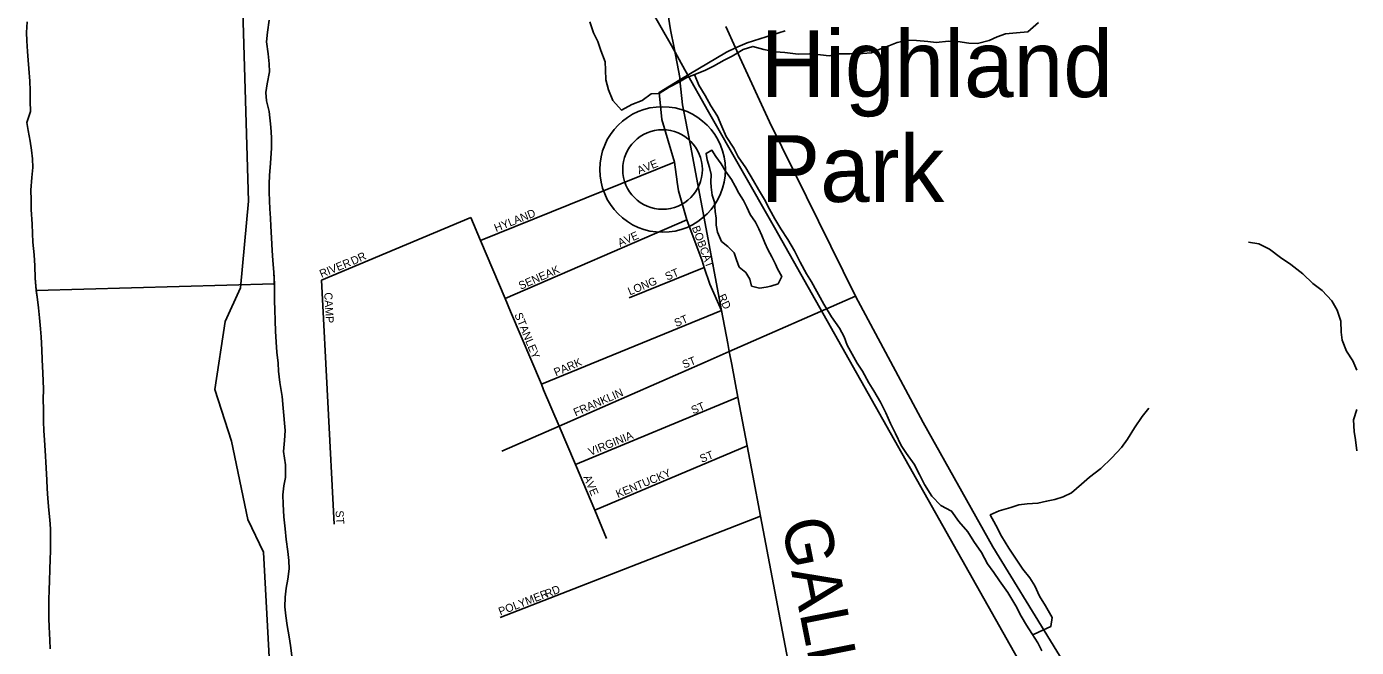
# Model space of a CAD drawing. Extents: x 1624196 to 2029251, y 146837 to 440034.
# Drawn here: x 1865177 to 1873487, y 228483 to 232365 of the extents above; entities that cross this region are included whole.
import ezdxf

# ---------------------------------------------------------------- set-up
doc = ezdxf.new("R2010")
doc.units = 0
for name, color, linetype in [('GM_X_County', 7, 'Continuous'), ('GM_X_County_Road', 7, 'Continuous'), ('GM_X_County_Road_Text', 7, 'Continuous'), ('GM_X_Major_River', 7, 'Continuous'), ('GM_X_Minor_Lake', 7, 'Continuous'), ('GM_X_Minor_River', 7, 'Continuous'), ('GM_X_Rail_Line', 7, 'Continuous'), ('GM_X_Township', 7, 'Continuous'), ('GM_X_Township_Subdivision', 7, 'Continuous'), ('GM_X_Township_Subdivision_Text', 7, 'Continuous'), ('GM_X_Unincorporated', 7, 'Continuous'), ('GM_X_Unincorporated_Location', 7, 'Continuous'), ('GM_X_Unincorporated_Text', 7, 'Continuous'), ('GM_X_US_Route', 7, 'Continuous')]:
    doc.layers.add(name, color=color, linetype=linetype)

msp = doc.modelspace()

# ---------------------------------------------------------------- linework, layer by layer
at = {"layer": 'GM_X_County'}
msp.add_lwpolyline([(1868956.8, 217512.7), (1868638.5, 218911.2), (1868232.1, 219758.7), (1868240.1, 219860.9), (1867949.8, 220532.1), (1867651.6, 221491.8), (1867393.3, 222884.3), (1867183.1, 223691.8), (1866910.8, 225190.5), (1866842.8, 225799.6), (1866774.7, 226424.7), (1866846.7, 226883.5), (1866824.7, 227422.5), (1866712.6, 227634.9), (1866705.8, 227842.5), (1866699.8, 228307.5), (1866657.8, 229078.2), (1866559.7, 229282.4), (1866457.7, 229772.9), (1866353.7, 230095.2), (1866417.7, 230521.6), (1866513.7, 230731.8), (1866563.7, 231274.4), (1866527.7, 232463.5)], dxfattribs=at)
at = {"layer": 'GM_X_County_Road'}
for points in [[(1869107.6, 232892.2), (1869153.8, 232652.5), (1869201.1, 232345), (1869223, 232231.4)], [(1869223, 232231.4), (1869258.5, 232047.7), (1869260.2, 232031.9), (1869276.8, 231876.2), (1869292.6, 231792.6), (1869325, 231620.9)], [(1869325, 231620.9), (1869519.9, 230589.3), (1869558.9, 230383), (1869568.2, 230334), (1869583.7, 230251.7)], [(1869583.7, 230251.7), (1869622.4, 230046.7), (1869679.6, 229744.4), (1869714.8, 229558.1), (1869763.2, 229303.8), (1869934.6, 228404.4)]]:
    msp.add_lwpolyline(points, dxfattribs=at)
at = {"layer": 'GM_X_Major_River'}
for p, q in [((1865237.3, 230715.8), (1866726.4, 230757.3)), ((1866726.4, 230757.3), (1865237.3, 230715.8))]:
    msp.add_line(p, q, dxfattribs=at)
for points in [[(1865181.2, 232396), (1865176.8, 232328), (1865178.6, 232275.9), (1865182.2, 232209.8), (1865186, 232155.7), (1865191.7, 232103.6), (1865197.3, 232023.5), (1865199, 231965.4), (1865198.7, 231899.3), (1865200.4, 231835.2), (1865178, 231765.2), (1865185.8, 231715.1), (1865199.4, 231649), (1865207.2, 231592.9), (1865212.9, 231538.8), (1865216.6, 231484.7), (1865210.3, 231420.6), (1865203.9, 231342.6), (1865205.6, 231282.5), (1865205.3, 231220.4), (1865210.9, 231130.3), (1865214.6, 231072.2), (1865216.3, 231018.1), (1865223.9, 230938), (1865227.6, 230869.9), (1865231.2, 230791.7), (1865237.3, 230715.8)], [(1865181.2, 232396), (1865176.8, 232328), (1865178.6, 232275.9), (1865182.2, 232209.8), (1865186, 232155.7), (1865191.7, 232103.6), (1865197.3, 232023.5), (1865199, 231965.4), (1865198.7, 231899.3), (1865200.4, 231835.2), (1865178, 231765.2), (1865185.8, 231715.1), (1865199.4, 231649), (1865207.2, 231592.9), (1865212.9, 231538.8), (1865216.6, 231484.7), (1865210.3, 231420.6), (1865203.9, 231342.6), (1865205.6, 231282.5), (1865205.3, 231220.4), (1865210.9, 231130.3), (1865214.6, 231072.2), (1865216.3, 231018.1), (1865223.9, 230938), (1865227.6, 230869.9), (1865231.2, 230791.7), (1865236.8, 230721.6), (1865244.5, 230659.5), (1865252.2, 230607.4), (1865257.9, 230543.3), (1865263.6, 230475.2), (1865267.3, 230425.1), (1865272.9, 230343), (1865274.6, 230282.9), (1865278.2, 230196.8), (1865281.7, 230100.6), (1865281.4, 230030.5), (1865283.1, 229974.4), (1865282.7, 229894.4), (1865284.4, 229838.3), (1865288.1, 229778.2), (1865293.8, 229714.1), (1865299.3, 229605.9), (1865302.9, 229527.8), (1865304.6, 229475.7), (1865310.3, 229413.6), (1865315.9, 229341.5), (1865321.6, 229281.4), (1865325.3, 229223.3), (1865327, 229161.2), (1865326.7, 229085.1), (1865324.4, 229035), (1865322.1, 228969), (1865319.7, 228898.9), (1865317.5, 228842.8), (1865315.1, 228780.8), (1865314.9, 228728.7), (1865316.6, 228664.6), (1865318.3, 228610.5), (1865321.9, 228528.4), (1865323.6, 228474.3)], [(1866726.4, 230757.3), (1866721, 230829.3), (1866715.4, 230901.4), (1866711.7, 230965.5), (1866708.1, 231043.6), (1866702.4, 231117.8), (1866700.7, 231167.8), (1866697, 231225.9), (1866695.2, 231276), (1866693.5, 231330.1), (1866691.8, 231382.2), (1866694, 231434.2), (1866700.4, 231510.3), (1866706.9, 231604.4), (1866707.2, 231672.5), (1866703.5, 231736.6), (1866692, 231834.7), (1866676.4, 231900.9), (1866672.6, 231953), (1866680.9, 232007), (1866695.3, 232083.1), (1866693.5, 232133.1), (1866685.8, 232195.2), (1866676.2, 232269.4), (1866682.5, 232329.4), (1866692.9, 232405.5)], [(1866692.9, 232405.5), (1866682.5, 232329.4), (1866676.2, 232269.4), (1866685.8, 232195.2), (1866693.5, 232133.1), (1866695.3, 232083.1), (1866680.9, 232007), (1866672.6, 231953), (1866676.4, 231900.9), (1866692, 231834.7), (1866703.5, 231736.6), (1866707.2, 231672.5), (1866706.9, 231604.4), (1866700.4, 231510.3), (1866694, 231434.2), (1866691.8, 231382.2), (1866693.5, 231330.1), (1866695.2, 231276), (1866697, 231225.9), (1866700.7, 231167.8), (1866702.4, 231117.8), (1866708.1, 231043.6), (1866711.7, 230965.5), (1866715.4, 230901.4), (1866721, 230829.3), (1866724.8, 230779.2), (1866726.5, 230719.1), (1866726.1, 230649.1), (1866727.8, 230597), (1866729.5, 230524.9), (1866733.2, 230460.8), (1866736.8, 230392.7), (1866740.5, 230328.6), (1866748.2, 230260.4), (1866751.9, 230210.4), (1866759.6, 230140.2), (1866773.1, 230052.1), (1866780.8, 229979.9), (1866792.1, 229839.7), (1866787.8, 229777.6), (1866781.4, 229707.6), (1866795, 229625.4), (1866794.6, 229545.3), (1866784.4, 229493.3), (1866778.1, 229437.2), (1866779.8, 229379.2), (1866783.4, 229299), (1866793, 229224.9), (1866798.7, 229156.8), (1866810.3, 229082.7), (1866816, 229026.6), (1866817.8, 228974.5), (1866809.4, 228910.4), (1866799.2, 228852.4), (1866792.9, 228796.4), (1866790.6, 228736.3), (1866796.3, 228680.2), (1866806, 228620.1), (1866817.6, 228549.9), (1866825.4, 228493.8), (1866835, 228429.7)], [(1865237.3, 230715.8), (1865244.5, 230659.5), (1865252.2, 230607.4), (1865257.9, 230543.3), (1865263.6, 230475.2), (1865267.3, 230425.1), (1865272.9, 230343), (1865274.6, 230282.9), (1865278.2, 230196.8), (1865281.7, 230100.6), (1865281.4, 230030.5), (1865283.1, 229974.4), (1865282.7, 229894.4), (1865284.4, 229838.3), (1865288.1, 229778.2), (1865293.8, 229714.1), (1865299.3, 229605.9), (1865302.9, 229527.8), (1865304.6, 229475.7), (1865310.3, 229413.6), (1865315.9, 229341.5), (1865321.6, 229281.4), (1865325.3, 229223.3), (1865327, 229161.2), (1865326.7, 229085.1), (1865324.4, 229035), (1865322.1, 228969), (1865319.7, 228898.9), (1865317.5, 228842.8), (1865315.1, 228780.8), (1865314.9, 228728.7), (1865316.6, 228664.6), (1865318.3, 228610.5), (1865321.9, 228528.4), (1865323.6, 228474.3)], [(1866835, 228429.7), (1866825.4, 228493.8), (1866817.6, 228549.9), (1866806, 228620.1), (1866796.3, 228680.2), (1866790.6, 228736.3), (1866792.9, 228796.4), (1866799.2, 228852.4), (1866809.4, 228910.4), (1866817.8, 228974.5), (1866816, 229026.6), (1866810.3, 229082.7), (1866798.7, 229156.8), (1866793, 229224.9), (1866783.4, 229299), (1866779.8, 229379.2), (1866778.1, 229437.2), (1866784.4, 229493.3), (1866794.6, 229545.3), (1866795, 229625.4), (1866781.4, 229707.6), (1866787.8, 229777.6), (1866792.1, 229839.7), (1866780.8, 229979.9), (1866773.1, 230052.1), (1866759.6, 230140.2), (1866751.9, 230210.4), (1866748.2, 230260.4), (1866740.5, 230328.6), (1866736.8, 230392.7), (1866733.2, 230460.8), (1866729.5, 230524.9), (1866727.8, 230597), (1866726.1, 230649.1), (1866726.4, 230757.3)]]:
    msp.add_lwpolyline(points, dxfattribs=at)
at = {"layer": 'GM_X_Minor_Lake'}
for points in [[(1869667.6, 231257.4), (1869657, 231277), (1869627.3, 231323.2), (1869605.6, 231367.3), (1869581.9, 231409.5), (1869544.3, 231461.8), (1869516.6, 231506), (1869484.9, 231552.2), (1869459.2, 231592.4), (1869423.1, 231572.6), (1869430.8, 231532.6), (1869444.5, 231484.4), (1869454.2, 231440.4), (1869453.9, 231392.3), (1869455.7, 231360.3), (1869461.4, 231310.2), (1869475.1, 231268.1), (1869476.9, 231238.1), (1869480.7, 231208), (1869486.5, 231167.9), (1869486.2, 231123.9), (1869493.9, 231079.8), (1869519.5, 231021.6), (1869559.3, 230989.4), (1869599, 230951.1), (1869612.7, 230907), (1869630.4, 230860.8), (1869672.2, 230826.5), (1869695.9, 230786.3), (1869707.6, 230742.2), (1869757.5, 230729.9), (1869799.5, 230735.7)], [(1869799.5, 230735.7), (1869827.5, 230741.5), (1869873.6, 230757.2), (1869895.8, 230803.1), (1869870.1, 230849.3), (1869856.3, 230879.4), (1869834.6, 230925.6), (1869808.9, 230971.8), (1869791.2, 231011.9), (1869771.5, 231058.1), (1869753.8, 231100.2), (1869732.1, 231142.4), (1869698.4, 231190.6), (1869678.7, 231236.8), (1869667.6, 231257.4)]]:
    msp.add_lwpolyline(points, dxfattribs=at)
at = {"layer": 'GM_X_Minor_River'}
for points in [[(1868696.9, 232395.7), (1868720.3, 232325.4), (1868745.9, 232271.2), (1868765.4, 232215), (1868792.8, 232144.7), (1868794.4, 232094.6), (1868796, 232032.5), (1868813.5, 231970.4), (1868840.9, 231902.1), (1868894.4, 231843.6), (1868958.6, 231877.1), (1869024.8, 231902.6), (1869079.1, 231944.2), (1869131, 231945.8), (1869193.3, 231987.4), (1869253.5, 232016.9), (1869303.7, 232046.6), (1869353.8, 232066.2), (1869420, 232093.7), (1869470.1, 232117.3), (1869536.4, 232154.9), (1869586.6, 232180.5), (1869654.8, 232222), (1869714.9, 232241.5), (1869784.7, 232221), (1869856.6, 232206.4), (1869914.5, 232203.9), (1869998.3, 232193.3), (1870068.3, 232194.7), (1870138.2, 232188.2), (1870192.1, 232181.7), (1870256.2, 232195.2), (1870324.1, 232194.7), (1870400.1, 232196.1), (1870456.1, 232201.7), (1870508.2, 232223.3), (1870566.3, 232244.9), (1870616.5, 232266.5), (1870686.5, 232280), (1870738.5, 232277.5), (1870808.4, 232271), (1870860.3, 232266.6), (1870938.3, 232274), (1870996.3, 232271.5), (1871066.1, 232261), (1871120.1, 232260.5), (1871192.2, 232278), (1871242.3, 232301.6), (1871294.4, 232319.2), (1871362.4, 232326.7), (1871434.4, 232332.1), (1871500.8, 232391.7)], [(1869350, 232064.7), (1869377.3, 231999.9), (1869416.7, 231933.6), (1869452.2, 231869.2), (1869493.7, 231804.9), (1869521.1, 231740.6), (1869548.6, 231678.3), (1869596, 231605.8), (1869623.6, 231551.6), (1869671, 231481.1), (1869720.3, 231400.7), (1869749.9, 231346.4), (1869787.3, 231284), (1869818.8, 231223.7), (1869852.3, 231163.4), (1869889.8, 231101), (1869933.3, 231034.6), (1869976.7, 230962.2), (1870012.1, 230891.9), (1870051.5, 230819.5), (1870081.1, 230769.2), (1870159.9, 230628.5), (1870207.3, 230550), (1870256.7, 230479.5), (1870286.2, 230425.3), (1870305.8, 230373.1), (1870335.3, 230316.8), (1870366.9, 230260.5), (1870400.4, 230210.2), (1870439.8, 230137.8), (1870471.4, 230087.5), (1870512.8, 230017.1), (1870546.3, 229948.8), (1870575.7, 229882.5), (1870607.2, 229820.1), (1870642.6, 229745.8), (1870676.2, 229695.5), (1870723.6, 229629.1), (1870757.1, 229564.7), (1870788.6, 229502.4), (1870834, 229428), (1870889.5, 229369.5), (1870957.1, 229334.9), (1871002.6, 229270.5), (1871060, 229206), (1871097.5, 229145.6), (1871145, 229077.2), (1871182.4, 229004.9), (1871221.9, 228950.5), (1871257.5, 228898.1), (1871308.9, 228825.7), (1871358.2, 228743.2), (1871391.7, 228678.9), (1871425.2, 228622.6), (1871458.8, 228570.3), (1871496.3, 228511.9), (1871521.9, 228461.6)], [(1873490.3, 230215.9), (1873464.7, 230274.2), (1873425.3, 230334.6), (1873397.8, 230404.9), (1873392.2, 230455), (1873390.8, 230523), (1873367.3, 230591.3), (1873333.8, 230649.6), (1873274.3, 230714.1), (1873214.7, 230758.6), (1873153.3, 230819.2), (1873077.8, 230877.8), (1873012.2, 230920.4), (1872944.6, 230973), (1872876.9, 231007.5), (1872813.1, 231018)], [(1871464.7, 228561), (1871504.8, 228579.9), (1871577, 228613.4), (1871585.4, 228669.4), (1871544, 228741.8), (1871506.6, 228804.1), (1871477.1, 228868.4), (1871447.5, 228918.7), (1871402, 228973.1), (1871360.5, 229035.5), (1871315.1, 229103.9), (1871269.7, 229178.3), (1871234.2, 229246.7), (1871198.8, 229311), (1871254.9, 229336.6), (1871327.1, 229358.1), (1871377.1, 229373.7), (1871429.2, 229381.3), (1871497.1, 229384.8), (1871551.2, 229396.3), (1871603.3, 229407.9), (1871655.3, 229423.5), (1871707.5, 229449.2), (1871769.9, 229502.7), (1871820.2, 229546.4), (1871890.6, 229601.9), (1871959, 229667.4), (1872019.5, 229733), (1872057.9, 229784.7), (1872100.4, 229856.5), (1872148.9, 229926.2), (1872189.3, 229979.9)], [(1873490.3, 229711.5), (1873480.9, 229781.6), (1873473.3, 229833.7), (1873469.8, 229905.8), (1873490.3, 229969.7)]]:
    msp.add_lwpolyline(points, dxfattribs=at)
at = {"layer": 'GM_X_Rail_Line'}
msp.add_lwpolyline([(1869078.1, 232472.4), (1869206.3, 232246.7), (1869290.9, 232095.2), (1869439.2, 231832.4), (1869850.3, 231108.6), (1870901.8, 229242.6), (1871937, 227411.5), (1872191.7, 226965.8), (1872625.4, 226199.3), (1872781.7, 225922.8), (1873333.8, 224941.1), (1873622.4, 224430.1)], dxfattribs=at)
at = {"layer": 'GM_X_Township'}
msp.add_lwpolyline([(1868956.8, 217512.7), (1868638.5, 218911.2), (1868232.1, 219758.7), (1868240.1, 219860.9), (1867949.8, 220532.1), (1867651.6, 221491.8), (1867393.3, 222884.3), (1867183.1, 223691.8), (1866910.8, 225190.5), (1866842.8, 225799.6), (1866774.7, 226424.7), (1866846.7, 226883.5), (1866824.7, 227422.5), (1866712.6, 227634.9), (1866705.8, 227842.5), (1866699.8, 228307.5), (1866657.8, 229078.2), (1866559.7, 229282.4), (1866457.7, 229772.9), (1866353.7, 230095.2), (1866417.7, 230521.6), (1866513.7, 230731.8), (1866563.7, 231274.4), (1866527.7, 232463.5)], dxfattribs=at)
at = {"layer": 'GM_X_Township_Subdivision'}
for points in [[(1869242.9, 231393.9), (1869225, 231516.5), (1869147.7, 231783.5), (1869129.5, 231953.8), (1869260.2, 232031.9), (1869550.5, 232205.5), (1869607.2, 232231.4), (1869679.2, 232264.2), (1869918.1, 232337.7)], [(1868013.6, 231027), (1869225, 231516.5)], [(1869519.9, 230589.3), (1869447.1, 230753.7), (1869412.3, 230858.9), (1869398.6, 230900.3), (1869303.2, 231157.4), (1869251.1, 231338.1), (1869243.1, 231392.6), (1869242.9, 231393.9)], [(1867019.6, 230779.4), (1867952.4, 231171.7)], [(1868201, 230584), (1868166.7, 230665.3), (1868013.6, 231027), (1867952.4, 231171.7)], [(1868166.7, 230665.3), (1869303.2, 231157.4)], [(1868941.9, 230669), (1869412.3, 230858.9)], [(1867099.6, 229253.6), (1867019.6, 230779.4)], [(1869416.7, 230267.6), (1869416.7, 230267.6), (1869568.2, 230334), (1870357, 230680)], [(1868408.2, 230094.2), (1868408.2, 230094.2), (1868393.7, 230128.5), (1868201.1, 230584), (1868201, 230584)], [(1868393.7, 230128.5), (1869519.9, 230589.3)], [(1868147.2, 229710.8), (1868504.2, 229867.4), (1869416.7, 230267.6)], [(1868801.9, 229163.5), (1868727.1, 229340.4), (1868606.3, 229626.1), (1868504.2, 229867.4), (1868408.2, 230094.2)], [(1868606.3, 229626.1), (1869622.4, 230046.7)], [(1868727.1, 229340.4), (1869679.6, 229744.4)], [(1868136.8, 228670.3), (1869763.2, 229303.8)]]:
    msp.add_lwpolyline(points, dxfattribs=at)
at = {"layer": 'GM_X_Unincorporated'}
for radius in [392.8, 249]:
    msp.add_circle((1869151.4, 231471.5), radius, dxfattribs=at)
at = {"layer": 'GM_X_Unincorporated_Location'}
msp.add_line((1869151.4, 231471.5), (1869151.4, 231471.5), dxfattribs=at)
at = {"layer": 'GM_X_US_Route'}
msp.add_lwpolyline([(1869547.3, 232365.3), (1869607.2, 232231.4), (1869633.6, 232172.6), (1869820.3, 231768.7), (1870357, 230680), (1870780.9, 229889.1), (1871214.6, 229111.9), (1871935.9, 227936.9), (1872440.3, 227049.5), (1872467.2, 227002.3)], dxfattribs=at)

# ---------------------------------------------------------------- texts
at = {"layer": 'GM_X_County_Road_Text'}
msp.add_text('GALLIA', height=300, rotation=281.235, dxfattribs=at).set_placement((1869893.5, 229266.9))
at = {"layer": 'GM_X_Township_Subdivision_Text'}
for s, rotation, p in [('AVE', 22.16544, (1869004, 231440.4)), ('HYLAND', 21.80243, (1868110.9, 231079.6)), ('BOBCAT', 290.0725, (1869333.2, 231109.3)), ('AVE', 23.96399, (1868884.9, 230987.1)), ('DR', 25.20174, (1867217.2, 230872.6)), ('RIVER', 22.30399, (1867019.6, 230793.6)), ('SENEAK', 23.7492, (1868264.6, 230718.7)), ('LONG', 22.61943, (1868946.7, 230683.6)), ('ST', 23.19388, (1869179.9, 230776)), ('CAMP', 272.9397, (1867037, 230701.8)), ('RD', 295.19927, (1869495.7, 230678.9)), ('STANLEY', 292.481, (1868224.3, 230564.1)), ('ST', 23.19388, (1869237.1, 230485.6)), ('PARK', 23.20047, (1868484.7, 230177.6)), ('ST', 21.79764, (1869285.7, 230226)), ('FRANKLIN', 23.62955, (1868607.8, 229926.7)), ('ST', 23.20047, (1869342.7, 229940)), ('VIRGINIA', 22.13498, (1868700.4, 229680.4)), ('ST', 21.80392, (1869395.7, 229636.5)), ('AVE', 292.9343, (1868655.4, 229547.8)), ('KENTUCKY', 22.50314, (1868872, 229416.4)), ('ST', 273.57422, (1867107.4, 229337.9)), ('POLYMER', 21.15977, (1868137.4, 228681.7)), ('RD', 22.37755, (1868427.6, 228791.6))]:
    msp.add_text(s, height=50, rotation=rotation, dxfattribs=at).set_placement(p)
at = {"layer": 'GM_X_Unincorporated_Text'}
for s, p in [('Highland', (1869764.4, 231924.3)), ('Park', (1869764.4, 231268.7))]:
    msp.add_text(s, height=417, rotation=0.00001, dxfattribs=at).set_placement(p)

doc.saveas('drawing.dxf')
